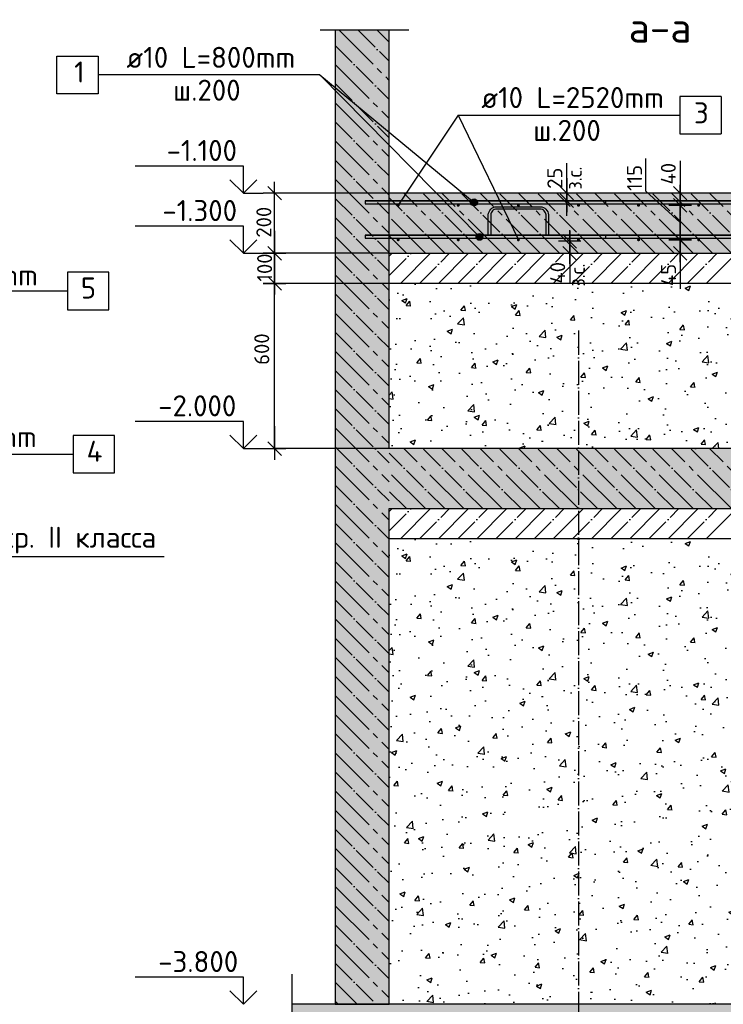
# Model space of a CAD drawing. Header units: millimetres. Extents: x 40580 to 559114, y -343730 to 81020.
# Tile 557 of 656: x 435679 to 447387, y -76436 to -60047. Entities that reach past the tile are written whole.
import ezdxf

# ---------------------------------------------------------------- set-up
doc = ezdxf.new("R2010")
doc.units = ezdxf.units.MM
doc.linetypes.add('______11', pattern=[500, 400, -50, 0, -50])
doc.linetypes.add('______5', pattern=[1100, 800, -100, 100, -100])
for name, color, linetype in [('____________', 7, 'Continuous'), ('________________', 7, 'Continuous'), ('___________________', 253, '______5'), ('_____________________', 96, 'Continuous'), ('______________________', 7, 'Continuous'), ('_______________________', 7, 'Continuous'), ('_________________________0', 7, 'Continuous'), ('Тонкие', 7, 'Continuous'), ('ФВ-2', 7, 'Continuous')]:
    doc.layers.add(name, color=color, linetype=linetype)
doc.layers.add('Standard', color=7, linetype='Continuous', lineweight=25)
doc.styles.add('ISOCPEUR', font='isocpeur.ttf')
doc.linetypes.add('ГОСТ 2.303 8', pattern='A,40,[2,GOST 2.303-68.shx,S=1,R=0,X=0,Y=0],-8', length=48)

# ---------------------------------------------------------------- blocks, each defined once
blk = doc.blocks.new('ALL_ML_STRICH')
at = {"color": 0, "linetype": 'ByBlock', "lineweight": -2}
for p, q in [((0, -0.5), (0, 0.5)), ((-1, 0), (0.5, 0)), ((-0.3, -0.3), (0.3, 0.3))]:
    blk.add_line(p, q, dxfattribs=at)

msp = doc.modelspace()

# ---------------------------------------------------------------- hatches: boundary and pattern name
at = {"layer": '___________________', "linetype": 'Continuous'}
for points in [[(441826.3, -67535.5), (441828.6, -67537.8), (441826.3, -67540.1)], [(441826.3, -69035.5), (441828.6, -69037.8), (441826.3, -69040.1)], [(441826.3, -70535.5), (441828.6, -70537.8), (441826.3, -70540.1)]]:
    msp.add_hatch(color=7, dxfattribs=at).paths.add_polyline_path(points, flags=16)
at = {"layer": 'Standard', "linetype": 'Continuous'}
for points in [[(440926.3, -76436), (441826.3, -76436), (441826.3, -60223.4), (440926.3, -60223.4)], [(441826.3, -62936), (441826.3, -63936), (450576.3, -63936), (450576.3, -62936)], [(441826.3, -67186.2), (441826.3, -68186.2), (450576.3, -68186.2), (450576.3, -67186.2)], [(440214.4, -76436), (440214.4, -77761.8), (452164.4, -77761.8), (452164.4, -76436)]]:
    msp.add_hatch(color=9, dxfattribs=at).paths.add_polyline_path(points)
at = {"layer": 'ФВ-2', "ltscale": 10}
h = msp.add_hatch(dxfattribs=at)
h.set_pattern_fill('AR-CONC', color=256, scale=5)
h.set_pattern_definition([(50, (118663.85, 182482.6), (910.9233, -79.6954), [95.25, -1047.75]), (355, (118663.9, 182482.6), (-176.2171, 955.2842), [76.2, -838.203]), (100.45144, (118739.8, 182475.95), (734.7062, 875.5888), [80.95, -890.4512]), (46.1842, (118663.9, 182736.6), (1355.3952, -210.2116), [142.875, -1571.625]), (96.63556, (118776.8, 182719.1), (1187.0207, 1237.1306), [121.425, -1335.678]), (351.18415, (118663.9, 182736.6), (1187.0207, 1237.1306), [114.3, -1257.2987]), (21, (118790.85, 182673.1), (758.072, -511.326), [95.25, -1047.75]), (326, (118790.9, 182673.1), (309.0101, 920.9398), [76.2, -838.2]), (71.45144, (118854, 182630.5), (1067.0821, 409.6138), [80.95, -890.4497]), (37.5, (118663.85, 182482.6), (15.44302, 422.7752), [0, -828.04, 0, -850.9, 0, -841.375]), (7.5, (118663.85, 182482.6), (334.0983, 500.90287), [0, -485.14, 0, -808.99, 0, -320.675]), (327.5, (118380.64, 182482.6), (677.95298, -28.64372), [0, -317.5, 0, -990.6, 0, -1314.45]), (317.5, (118253.64, 182482.6), (740.6459, 127.13246), [0, -412.75, 0, -657.86, 0, -933.45])])
h.paths.add_polyline_path([(441826.3, -64436), (441826.3, -67186.2), (450576.3, -67186.2), (450576.3, -64436)])
h = msp.add_hatch(dxfattribs=at)
h.set_pattern_fill('AR-CONC', color=256, scale=5)
h.set_pattern_definition([(50, (118663.85, 178232.36), (910.9233, -79.6954), [95.25, -1047.75]), (355, (118663.9, 178232.4), (-176.2171, 955.2842), [76.2, -838.203]), (100.45144, (118739.8, 178225.7), (734.7062, 875.5888), [80.95, -890.4512]), (46.1842, (118663.9, 178486.4), (1355.3952, -210.2116), [142.875, -1571.625]), (96.63556, (118776.8, 178468.8), (1187.0207, 1237.1306), [121.425, -1335.678]), (351.18415, (118663.9, 178486.4), (1187.0207, 1237.1306), [114.3, -1257.2987]), (21, (118790.85, 178422.86), (758.072, -511.326), [95.25, -1047.75]), (326, (118790.9, 178422.9), (309.0101, 920.9398), [76.2, -838.2]), (71.45144, (118854, 178380.25), (1067.0821, 409.6138), [80.95, -890.4497]), (37.5, (118663.85, 178232.36), (15.44302, 422.7752), [0, -828.04, 0, -850.9, 0, -841.375]), (7.5, (118663.85, 178232.36), (334.0983, 500.90287), [0, -485.14, 0, -808.99, 0, -320.675]), (327.5, (118380.64, 178232.36), (677.95298, -28.64372), [0, -317.5, 0, -990.6, 0, -1314.45]), (317.5, (118253.64, 178232.36), (740.6459, 127.13246), [0, -412.75, 0, -657.86, 0, -933.45])])
h.paths.add_polyline_path([(441826.3, -68686.2), (441826.3, -76436), (450576.3, -76436), (450576.3, -68686.2)])

# ---------------------------------------------------------------- linework, layer by layer
at = {"color": 0, "linetype": 'ByBlock', "lineweight": -2}
for p, q in [((446668.4, -62398.9), (446668.4, -63323.5)), ((446780.9, -63048.5), (446555.9, -62823.5)), ((446668.4, -63361), (446668.4, -62798.5)), ((446555.9, -63023.5), (446780.9, -63248.5)), ((446480.9, -63136), (446855.9, -63136)), ((446668.4, -63611), (446668.4, -64526.4)), ((446555.9, -63823.5), (446780.9, -64048.5))]:
    msp.add_line(p, q, dxfattribs=at)
at = {"layer": '____________', "color": 7, "linetype": 'Continuous'}
msp.add_line((440926.3, -76436), (441826.3, -76436), dxfattribs=at)
at = {"layer": '________________'}
msp.add_line((441826.3, -76436), (440926.3, -76436), dxfattribs=at)
at = {"layer": '___________________', "color": 253, "linetype": '______11'}
msp.add_line((444976.3, -65223.4), (444976.3, -79273), dxfattribs=at)
at = {"layer": '_____________________', "color": 7, "linetype": 'Continuous'}
for p, q in [((436296.1, -61279.1), (436296.1, -60654.1)), ((436296.1, -60654.1), (436983.6, -60654.1)), ((436983.6, -60654.1), (436983.6, -61279.1)), ((440671.1, -60966.6), (436983.6, -60966.6)), ((440671.1, -60966.6), (443332.4, -63663.2)), ((440671.1, -60966.6), (443243, -63088.2)), ((436983.6, -61279.1), (436296.1, -61279.1)), ((447351.3, -61323.5), (446663.8, -61323.5)), ((446663.8, -61323.5), (446663.8, -61948.5)), ((447351.3, -61323.5), (447351.3, -61948.5)), ((442976.3, -61636), (441976.3, -63136)), ((442976.3, -61636), (446663.8, -61636)), ((442976.3, -61636), (443981.1, -63710)), ((446663.8, -61948.5), (447351.3, -61948.5)), ((443182.8, -63088.2), (443182.8, -63088.2)), ((443239.1, -63032), (443239.1, -63032)), ((443295.3, -63088.2), (443295.3, -63088.2)), ((443239.1, -63144.5), (443239.1, -63144.5)), ((443272.3, -63663.2), (443272.3, -63663.2)), ((443328.5, -63607), (443328.5, -63607)), ((443328.5, -63719.5), (443328.5, -63719.5)), ((443384.8, -63663.2), (443384.8, -63663.2)), ((437256.4, -66967.5), (436568.9, -66967.5)), ((436568.9, -66967.5), (436568.9, -67592.5)), ((437256.4, -67592.5), (437256.4, -66967.5)), ((432881.4, -67280), (436568.9, -67280)), ((436568.9, -67592.5), (437256.4, -67592.5))]:
    msp.add_line(p, q, dxfattribs=at)
at = {"layer": '_____________________', "color": 4, "linetype": 'Continuous'}
for p, q in [((445426.3, -63061), (445426.3, -63111)), ((445426.3, -63636), (445426.3, -63686))]:
    msp.add_line(p, q, dxfattribs=at)
at = {"layer": '_____________________', "color": 4, "linetype": 'Continuous', "extrusion": (0, 0, -1)}
for points in [[(-441426.3, -63061), (-441426.3, -63111), (-450976.3, -63111), (-450976.3, -63061), (-441426.3, -63061), (-450226.3, -63061), (-441426.3, -63061), (-450226.3, -63061)], [(-441426.3, -63636), (-441426.3, -63686), (-450976.3, -63686), (-450976.3, -63636), (-441426.3, -63636), (-450226.3, -63636), (-441426.3, -63636), (-450226.3, -63636)]]:
    msp.add_lwpolyline(points, dxfattribs=at)
at = {"layer": '_____________________', "color": 7, "linetype": 'Continuous'}
for centre in [(443239.1, -63088.2), (443328.5, -63663.2)]:
    msp.add_circle(centre, 56.3, dxfattribs=at)
for points in [[(443190.7, -63086.1), (443182.8, -63088.2), (443190.7, -63060.1)], [(443287.4, -63088.2), (443182.8, -63088.2), (443287.4, -63060.1)], [(443190.7, -63116.4), (443182.8, -63088.2), (443190.7, -63088.2)], [(443210.9, -63054.7), (443190.7, -63060.1), (443210.9, -63039.9)], [(443267.2, -63060.1), (443190.7, -63060.1), (443267.2, -63039.9)], [(443190.7, -63086.1), (443190.7, -63060.1), (443287.4, -63060.1)], [(443190.7, -63116.4), (443190.7, -63088.2), (443295.3, -63088.2)], [(443287.4, -63116.4), (443190.7, -63116.4), (443287.4, -63090.3)], [(443239.1, -63039.9), (443210.9, -63039.9), (443239.1, -63032)], [(443210.9, -63054.7), (443210.9, -63039.9), (443267.2, -63039.9)], [(443239.1, -63039.9), (443239.1, -63032), (443267.2, -63039.9)], [(443267.2, -63060.1), (443267.2, -63039.9), (443287.4, -63060.1)], [(443287.4, -63088.2), (443287.4, -63060.1), (443295.3, -63088.2)], [(443287.4, -63116.4), (443287.4, -63090.3), (443295.3, -63088.2)], [(443210.9, -63136.6), (443190.7, -63116.4), (443210.9, -63116.4)], [(443210.9, -63136.6), (443210.9, -63116.4), (443287.4, -63116.4)], [(443267.2, -63136.6), (443210.9, -63136.6), (443267.2, -63121.7)], [(443239.1, -63144.5), (443210.9, -63136.6), (443239.1, -63136.6)], [(443239.1, -63144.5), (443239.1, -63136.6), (443267.2, -63136.6)], [(443267.2, -63136.6), (443267.2, -63121.7), (443287.4, -63116.4)], [(443280.1, -63661.1), (443272.3, -63663.2), (443280.1, -63635.1)], [(443376.9, -63663.2), (443272.3, -63663.2), (443376.9, -63635.1)], [(443280.1, -63691.4), (443272.3, -63663.2), (443280.1, -63663.2)], [(443300.4, -63629.7), (443280.1, -63635.1), (443300.4, -63614.9)], [(443356.6, -63635.1), (443280.1, -63635.1), (443356.6, -63614.9)], [(443280.1, -63661.1), (443280.1, -63635.1), (443376.9, -63635.1)], [(443280.1, -63691.4), (443280.1, -63663.2), (443384.8, -63663.2)], [(443376.9, -63691.4), (443280.1, -63691.4), (443376.9, -63665.3)], [(443300.4, -63711.6), (443280.1, -63691.4), (443300.4, -63691.4)], [(443328.5, -63614.9), (443300.4, -63614.9), (443328.5, -63607)], [(443300.4, -63629.7), (443300.4, -63614.9), (443356.6, -63614.9)], [(443300.4, -63711.6), (443300.4, -63691.4), (443376.9, -63691.4)], [(443356.6, -63711.6), (443300.4, -63711.6), (443356.6, -63696.7)], [(443328.5, -63719.5), (443300.4, -63711.6), (443328.5, -63711.6)], [(443328.5, -63614.9), (443328.5, -63607), (443356.6, -63614.9)], [(443328.5, -63719.5), (443328.5, -63711.6), (443356.6, -63711.6)], [(443356.6, -63635.1), (443356.6, -63614.9), (443376.9, -63635.1)], [(443356.6, -63711.6), (443356.6, -63696.7), (443376.9, -63691.4)], [(443376.9, -63663.2), (443376.9, -63635.1), (443384.8, -63663.2)], [(443376.9, -63691.4), (443376.9, -63665.3), (443384.8, -63663.2)]]:
    msp.add_solid(points, dxfattribs=at)
at = {"layer": '_____________________', "color": 4, "linetype": 'Continuous'}
for points in [[(441953.2, -63126.4), (441951.3, -63136), (441953.2, -63145.5)], [(441953.2, -63126.4), (441953.2, -63145.5), (441958.6, -63118.3)], [(441958.6, -63118.3), (441953.2, -63145.5), (441958.6, -63153.6)], [(441958.6, -63118.3), (441958.6, -63153.6), (441966.7, -63112.9)], [(441966.7, -63112.9), (441958.6, -63153.6), (441966.7, -63159.1)], [(441966.7, -63112.9), (441966.7, -63159.1), (441976.3, -63111)], [(441976.3, -63111), (441966.7, -63159.1), (441976.3, -63161)], [(441976.3, -63111), (441976.3, -63161), (441985.9, -63112.9)], [(441985.9, -63112.9), (441976.3, -63161), (441985.9, -63159.1)], [(441985.9, -63112.9), (441985.9, -63159.1), (441994, -63118.3)], [(441994, -63118.3), (441985.9, -63159.1), (441994, -63153.6)], [(441994, -63118.3), (441994, -63153.6), (441999.4, -63126.4)], [(441999.4, -63126.4), (441994, -63153.6), (441999.4, -63145.5)], [(441999.4, -63126.4), (441999.4, -63145.5), (442001.3, -63136)], [(442953.2, -63126.4), (442951.3, -63136), (442953.2, -63145.5)], [(442953.2, -63126.4), (442953.2, -63145.5), (442958.6, -63118.3)], [(442958.6, -63118.3), (442953.2, -63145.5), (442958.6, -63153.6)], [(442958.6, -63118.3), (442958.6, -63153.6), (442966.7, -63112.9)], [(442966.7, -63112.9), (442958.6, -63153.6), (442966.7, -63159.1)], [(442966.7, -63112.9), (442966.7, -63159.1), (442976.3, -63111)], [(442976.3, -63111), (442966.7, -63159.1), (442976.3, -63161)], [(442976.3, -63111), (442976.3, -63161), (442985.9, -63112.9)], [(442985.9, -63112.9), (442976.3, -63161), (442985.9, -63159.1)], [(442985.9, -63112.9), (442985.9, -63159.1), (442994, -63118.3)], [(442994, -63118.3), (442985.9, -63159.1), (442994, -63153.6)], [(442994, -63118.3), (442994, -63153.6), (442999.4, -63126.4)], [(442999.4, -63126.4), (442994, -63153.6), (442999.4, -63145.5)], [(442999.4, -63126.4), (442999.4, -63145.5), (443001.3, -63136)], [(443953.2, -63126.4), (443951.3, -63136), (443953.2, -63145.5)], [(443953.2, -63126.4), (443953.2, -63145.5), (443958.6, -63118.3)], [(443958.6, -63118.3), (443953.2, -63145.5), (443958.6, -63153.6)], [(443958.6, -63118.3), (443958.6, -63153.6), (443966.7, -63112.9)], [(443966.7, -63112.9), (443958.6, -63153.6), (443966.7, -63159.1)], [(443966.7, -63112.9), (443966.7, -63159.1), (443976.3, -63111)], [(443976.3, -63111), (443966.7, -63159.1), (443976.3, -63161)], [(443976.3, -63111), (443976.3, -63161), (443985.9, -63112.9)], [(443985.9, -63112.9), (443976.3, -63161), (443985.9, -63159.1)], [(443985.9, -63112.9), (443985.9, -63159.1), (443994, -63118.3)], [(443994, -63118.3), (443985.9, -63159.1), (443994, -63153.6)], [(443994, -63118.3), (443994, -63153.6), (443999.4, -63126.4)], [(443999.4, -63126.4), (443994, -63153.6), (443999.4, -63145.5)], [(443999.4, -63126.4), (443999.4, -63145.5), (444001.3, -63136)], [(444953.2, -63126.4), (444951.3, -63136), (444953.2, -63145.5)], [(444953.2, -63126.4), (444953.2, -63145.5), (444958.6, -63118.3)], [(444958.6, -63118.3), (444953.2, -63145.5), (444958.6, -63153.6)], [(444958.6, -63118.3), (444958.6, -63153.6), (444966.7, -63112.9)], [(444966.7, -63112.9), (444958.6, -63153.6), (444966.7, -63159.1)], [(444966.7, -63112.9), (444966.7, -63159.1), (444976.3, -63111)], [(444976.3, -63111), (444966.7, -63159.1), (444976.3, -63161)], [(444976.3, -63111), (444976.3, -63161), (444985.8, -63112.9)], [(444985.8, -63112.9), (444976.3, -63161), (444985.8, -63159.1)], [(444985.8, -63112.9), (444985.8, -63159.1), (444994, -63118.3)], [(444994, -63118.3), (444985.8, -63159.1), (444994, -63153.6)], [(444994, -63118.3), (444994, -63153.6), (444999.4, -63126.4)], [(444999.4, -63126.4), (444994, -63153.6), (444999.4, -63145.5)], [(444999.4, -63126.4), (444999.4, -63145.5), (445001.3, -63136)], [(445953.2, -63126.4), (445951.3, -63136), (445953.2, -63145.5)], [(445953.2, -63126.4), (445953.2, -63145.5), (445958.6, -63118.3)], [(445958.6, -63118.3), (445953.2, -63145.5), (445958.6, -63153.6)], [(445958.6, -63118.3), (445958.6, -63153.6), (445966.7, -63112.9)], [(445966.7, -63112.9), (445958.6, -63153.6), (445966.7, -63159.1)], [(445966.7, -63112.9), (445966.7, -63159.1), (445976.3, -63111)], [(445976.3, -63111), (445966.7, -63159.1), (445976.3, -63161)], [(445976.3, -63111), (445976.3, -63161), (445985.8, -63112.9)], [(445985.8, -63112.9), (445976.3, -63161), (445985.8, -63159.1)], [(445985.8, -63112.9), (445985.8, -63159.1), (445994, -63118.3)], [(445994, -63118.3), (445985.8, -63159.1), (445994, -63153.6)], [(445994, -63118.3), (445994, -63153.6), (445999.4, -63126.4)], [(445999.4, -63126.4), (445994, -63153.6), (445999.4, -63145.5)], [(445999.4, -63126.4), (445999.4, -63145.5), (446001.3, -63136)], [(446953.2, -63126.4), (446951.3, -63136), (446953.2, -63145.5)], [(446953.2, -63126.4), (446953.2, -63145.5), (446958.6, -63118.3)], [(446958.6, -63118.3), (446953.2, -63145.5), (446958.6, -63153.6)], [(446958.6, -63118.3), (446958.6, -63153.6), (446966.7, -63112.9)], [(446966.7, -63112.9), (446958.6, -63153.6), (446966.7, -63159.1)], [(446966.7, -63112.9), (446966.7, -63159.1), (446976.3, -63111)], [(446976.3, -63111), (446966.7, -63159.1), (446976.3, -63161)], [(446976.3, -63111), (446976.3, -63161), (446985.8, -63112.9)], [(446985.8, -63112.9), (446976.3, -63161), (446985.8, -63159.1)], [(446985.8, -63112.9), (446985.8, -63159.1), (446994, -63118.3)], [(446994, -63118.3), (446985.8, -63159.1), (446994, -63153.6)], [(446994, -63118.3), (446994, -63153.6), (446999.4, -63126.4)], [(446999.4, -63126.4), (446994, -63153.6), (446999.4, -63145.5)], [(446999.4, -63126.4), (446999.4, -63145.5), (447001.3, -63136)], [(441953.2, -63701.4), (441951.3, -63711), (441953.2, -63720.5)], [(441953.2, -63701.4), (441953.2, -63720.5), (441958.6, -63693.3)], [(441958.6, -63693.3), (441953.2, -63720.5), (441958.6, -63728.6)], [(441958.6, -63693.3), (441958.6, -63728.6), (441966.7, -63687.9)], [(441966.7, -63687.9), (441958.6, -63728.6), (441966.7, -63734.1)], [(441966.7, -63687.9), (441966.7, -63734.1), (441976.3, -63686)], [(441976.3, -63686), (441966.7, -63734.1), (441976.3, -63736)], [(441976.3, -63686), (441976.3, -63736), (441985.9, -63687.9)], [(441985.9, -63687.9), (441976.3, -63736), (441985.9, -63734.1)], [(441985.9, -63687.9), (441985.9, -63734.1), (441994, -63693.3)], [(441994, -63693.3), (441985.9, -63734.1), (441994, -63728.6)], [(441994, -63693.3), (441994, -63728.6), (441999.4, -63701.4)], [(441999.4, -63701.4), (441994, -63728.6), (441999.4, -63720.5)], [(441999.4, -63701.4), (441999.4, -63720.5), (442001.3, -63711)], [(442953.2, -63701.4), (442951.3, -63711), (442953.2, -63720.5)], [(442953.2, -63701.4), (442953.2, -63720.5), (442958.6, -63693.3)], [(442958.6, -63693.3), (442953.2, -63720.5), (442958.6, -63728.6)], [(442958.6, -63693.3), (442958.6, -63728.6), (442966.7, -63687.9)], [(442966.7, -63687.9), (442958.6, -63728.6), (442966.7, -63734.1)], [(442966.7, -63687.9), (442966.7, -63734.1), (442976.3, -63686)], [(442976.3, -63686), (442966.7, -63734.1), (442976.3, -63736)], [(442976.3, -63686), (442976.3, -63736), (442985.9, -63687.9)], [(442985.9, -63687.9), (442976.3, -63736), (442985.9, -63734.1)], [(442985.9, -63687.9), (442985.9, -63734.1), (442994, -63693.3)], [(442994, -63693.3), (442985.9, -63734.1), (442994, -63728.6)], [(442994, -63693.3), (442994, -63728.6), (442999.4, -63701.4)], [(442999.4, -63701.4), (442994, -63728.6), (442999.4, -63720.5)], [(442999.4, -63701.4), (442999.4, -63720.5), (443001.3, -63711)], [(443953.2, -63701.4), (443951.3, -63711), (443953.2, -63720.5)], [(443953.2, -63701.4), (443953.2, -63720.5), (443958.6, -63693.3)], [(443958.6, -63693.3), (443953.2, -63720.5), (443958.6, -63728.6)], [(443958.6, -63693.3), (443958.6, -63728.6), (443966.7, -63687.9)], [(443966.7, -63687.9), (443958.6, -63728.6), (443966.7, -63734.1)], [(443966.7, -63687.9), (443966.7, -63734.1), (443976.3, -63686)], [(443976.3, -63686), (443966.7, -63734.1), (443976.3, -63736)], [(443976.3, -63686), (443976.3, -63736), (443985.9, -63687.9)], [(443985.9, -63687.9), (443976.3, -63736), (443985.9, -63734.1)], [(443985.9, -63687.9), (443985.9, -63734.1), (443994, -63693.3)], [(443994, -63693.3), (443985.9, -63734.1), (443994, -63728.6)], [(443994, -63693.3), (443994, -63728.6), (443999.4, -63701.4)], [(443999.4, -63701.4), (443994, -63728.6), (443999.4, -63720.5)], [(443999.4, -63701.4), (443999.4, -63720.5), (444001.3, -63711)], [(444953.2, -63701.4), (444951.3, -63711), (444953.2, -63720.5)], [(444953.2, -63701.4), (444953.2, -63720.5), (444958.6, -63693.3)], [(444958.6, -63693.3), (444953.2, -63720.5), (444958.6, -63728.6)], [(444958.6, -63693.3), (444958.6, -63728.6), (444966.7, -63687.9)], [(444966.7, -63687.9), (444958.6, -63728.6), (444966.7, -63734.1)], [(444966.7, -63687.9), (444966.7, -63734.1), (444976.3, -63686)], [(444976.3, -63686), (444966.7, -63734.1), (444976.3, -63736)], [(444976.3, -63686), (444976.3, -63736), (444985.8, -63687.9)], [(444985.8, -63687.9), (444976.3, -63736), (444985.8, -63734.1)], [(444985.8, -63687.9), (444985.8, -63734.1), (444994, -63693.3)], [(444994, -63693.3), (444985.8, -63734.1), (444994, -63728.6)], [(444994, -63693.3), (444994, -63728.6), (444999.4, -63701.4)], [(444999.4, -63701.4), (444994, -63728.6), (444999.4, -63720.5)], [(444999.4, -63701.4), (444999.4, -63720.5), (445001.3, -63711)], [(445953.2, -63701.4), (445951.3, -63711), (445953.2, -63720.5)], [(445953.2, -63701.4), (445953.2, -63720.5), (445958.6, -63693.3)], [(445958.6, -63693.3), (445953.2, -63720.5), (445958.6, -63728.6)], [(445958.6, -63693.3), (445958.6, -63728.6), (445966.7, -63687.9)], [(445966.7, -63687.9), (445958.6, -63728.6), (445966.7, -63734.1)], [(445966.7, -63687.9), (445966.7, -63734.1), (445976.3, -63686)], [(445976.3, -63686), (445966.7, -63734.1), (445976.3, -63736)], [(445976.3, -63686), (445976.3, -63736), (445985.8, -63687.9)], [(445985.8, -63687.9), (445976.3, -63736), (445985.8, -63734.1)], [(445985.8, -63687.9), (445985.8, -63734.1), (445994, -63693.3)], [(445994, -63693.3), (445985.8, -63734.1), (445994, -63728.6)], [(445994, -63693.3), (445994, -63728.6), (445999.4, -63701.4)], [(445999.4, -63701.4), (445994, -63728.6), (445999.4, -63720.5)], [(445999.4, -63701.4), (445999.4, -63720.5), (446001.3, -63711)], [(446953.2, -63701.4), (446951.3, -63711), (446953.2, -63720.5)], [(446953.2, -63701.4), (446953.2, -63720.5), (446958.6, -63693.3)], [(446958.6, -63693.3), (446953.2, -63720.5), (446958.6, -63728.6)], [(446958.6, -63693.3), (446958.6, -63728.6), (446966.7, -63687.9)], [(446966.7, -63687.9), (446958.6, -63728.6), (446966.7, -63734.1)], [(446966.7, -63687.9), (446966.7, -63734.1), (446976.3, -63686)], [(446976.3, -63686), (446966.7, -63734.1), (446976.3, -63736)], [(446976.3, -63686), (446976.3, -63736), (446985.8, -63687.9)], [(446985.8, -63687.9), (446976.3, -63736), (446985.8, -63734.1)], [(446985.8, -63687.9), (446985.8, -63734.1), (446994, -63693.3)], [(446994, -63693.3), (446985.8, -63734.1), (446994, -63728.6)], [(446994, -63693.3), (446994, -63728.6), (446999.4, -63701.4)], [(446999.4, -63701.4), (446994, -63728.6), (446999.4, -63720.5)], [(446999.4, -63701.4), (446999.4, -63720.5), (447001.3, -63711)]]:
    msp.add_solid(points, dxfattribs=at)
at = {"layer": '______________________', "color": 253, "linetype": 'Continuous'}
for p, q in [((441826.3, -62936), (439920, -62936)), ((441826.3, -63936), (439920, -63936)), ((441826.3, -63936), (439920, -63936)), ((441826.3, -64436), (439920, -64436)), ((441826.3, -64436), (439920, -64436)), ((441826.3, -67186.2), (439920, -67186.2)), ((441826.3, -67186.2), (439920, -67186.2))]:
    msp.add_line(p, q, dxfattribs=at)
at = {"layer": '______________________', "color": 7, "linetype": 'Continuous'}
for p, q in [((439920, -63936), (439920, -62936)), ((446668.4, -63711), (446668.4, -63136)), ((444830.6, -63936), (444830.6, -63731)), ((446668.4, -63986), (446668.4, -63711)), ((439920, -64436), (439920, -63936)), ((439920, -67186.2), (439920, -64436))]:
    msp.add_line(p, q, dxfattribs=at)
at = {"layer": '_______________________', "color": 7, "linetype": 'Continuous'}
for p, q in [((439401.8, -62486), (437601.8, -62486)), ((439401.8, -62936), (439401.8, -62486)), ((439401.8, -62936), (439176.8, -62711)), ((439401.8, -62936), (439626.8, -62711)), ((439401.8, -62936), (439401.8, -62936)), ((439401.8, -62936), (439401.8, -62936)), ((439401.8, -62936), (439732.5, -62936)), ((439401.8, -62936), (439401.8, -62936)), ((439401.8, -62936), (439401.8, -62936)), ((439401.8, -63486), (437601.8, -63486)), ((439401.8, -63936), (439401.8, -63486)), ((439401.8, -63936), (439176.8, -63711)), ((439401.8, -63936), (439626.8, -63711)), ((439401.8, -63936), (439401.8, -63936)), ((439401.8, -63936), (439401.8, -63936)), ((439401.8, -63936), (439732.5, -63936)), ((439401.8, -63936), (439401.8, -63936)), ((439401.8, -63936), (439401.8, -63936)), ((439401.8, -66736.2), (437601.8, -66736.2)), ((439401.8, -67186.2), (439401.8, -66736.2)), ((439401.8, -67186.2), (439176.8, -66961.2)), ((439401.8, -67186.2), (439626.8, -66961.2)), ((439401.8, -67186.2), (439401.8, -67186.2)), ((439401.8, -67186.2), (439401.8, -67186.2)), ((439401.8, -67186.2), (439732.5, -67186.2)), ((439401.8, -67186.2), (439401.8, -67186.2)), ((439401.8, -67186.2), (439401.8, -67186.2)), ((439401.8, -75986), (437601.8, -75986)), ((439401.8, -76436), (439401.8, -75986)), ((439401.8, -76436), (439176.8, -76211)), ((439401.8, -76436), (439626.8, -76211))]:
    msp.add_line(p, q, dxfattribs=at)
at = {"layer": '_________________________0', "color": 7, "linetype": 'Continuous'}
for p, q in [((437159.1, -64250.4), (436471.6, -64250.4)), ((436471.6, -64250.4), (436471.6, -64875.4)), ((437159.1, -64875.4), (437159.1, -64250.4)), ((433234.1, -64562.9), (436471.6, -64562.9)), ((436471.6, -64875.4), (437159.1, -64875.4)), ((433127.3, -68982.8), (438081.3, -68982.8))]:
    msp.add_line(p, q, dxfattribs=at)
at = {"layer": '_________________________0', "color": 40, "linetype": 'Continuous'}
msp.add_lwpolyline([(444436.3, -63636), (444436.3, -63297), (444433.8, -63278.9), (444427.7, -63260.6), (444418.3, -63243.8), (444406.9, -63230.2), (444393.3, -63218.8), (444376.5, -63209.4), (444358.2, -63203.3), (444340.1, -63200.8), (443612.4, -63200.8), (443594.4, -63203.3), (443576, -63209.4), (443559.3, -63218.8), (443545.6, -63230.2), (443534.2, -63243.8), (443524.8, -63260.6), (443518.8, -63278.9), (443516.3, -63297), (443516.3, -63636), (443476.3, -63636), (443476.3, -63294.2), (443479.7, -63269.8), (443488.1, -63244.4), (443501.1, -63221), (443517.2, -63201.8), (443536.5, -63185.7), (443559.9, -63172.6), (443585.3, -63164.2), (443609.7, -63160.8), (444342.9, -63160.8), (444367.3, -63164.2), (444392.7, -63172.6), (444416.1, -63185.7), (444435.3, -63201.8), (444451.4, -63221), (444464.5, -63244.4), (444472.9, -63269.8), (444476.3, -63294.2), (444476.3, -63636)], close=True, dxfattribs=at)
at = {"layer": 'Standard', "color": 7, "linetype": 'ГОСТ 2.303 8', "ltscale": 30}
for p, q in [((442152.8, -60223.4), (440676.3, -60223.4)), ((440214.4, -78261.8), (440214.4, -75936)), ((440214.4, -78261.8), (440214.4, -75936))]:
    msp.add_line(p, q, dxfattribs=at)
at = {"layer": 'Standard', "color": 7, "linetype": 'Continuous'}
for p, q in [((440926.3, -60223.4), (440926.3, -76436)), ((440926.3, -60223.4), (440926.3, -76436)), ((441826.3, -65436), (441826.3, -60223.4)), ((441826.3, -67186.2), (441826.3, -60223.4)), ((444783.6, -62936), (444783.6, -62436)), ((450576.3, -62936), (441826.3, -62936)), ((450576.3, -62936), (441826.3, -62936)), ((441826.3, -63936), (450576.3, -63936)), ((441826.3, -63936), (450576.3, -63936)), ((441826.3, -63936), (450576.3, -63936)), ((444830.6, -63936), (444830.6, -64436)), ((450576.3, -64436), (441826.3, -64436)), ((450576.3, -67186.2), (441826.3, -67186.2)), ((450576.3, -67186.2), (441826.3, -67186.2)), ((441826.3, -76436), (441826.3, -68186.2)), ((441826.3, -68186.2), (450576.3, -68186.2)), ((441826.3, -76436), (441826.3, -68186.2)), ((441826.3, -68186.2), (450576.3, -68186.2)), ((441826.3, -68186.2), (450576.3, -68186.2)), ((450576.3, -68686.2), (441826.3, -68686.2)), ((440926.3, -76436), (440214.4, -76436)), ((450576.3, -76436), (441826.3, -76436))]:
    msp.add_line(p, q, dxfattribs=at)
at = {"layer": 'Standard', "color": 253, "linetype": '______5'}
for p, q in [((440992.5, -60223.4), (441826.3, -61057.2)), ((441628.9, -60223.4), (441826.3, -60420.8)), ((440926.3, -60793.5), (441826.3, -61693.5)), ((440926.3, -61429.9), (441826.3, -62329.9)), ((440926.3, -62066.3), (441826.3, -62966.3)), ((440926.3, -62702.7), (441826.3, -63602.7)), ((443068.5, -63936), (442068.5, -62936)), ((443704.9, -63936), (442704.9, -62936)), ((444341.3, -63936), (443341.3, -62936)), ((444977.7, -63936), (443977.7, -62936)), ((445614.1, -63936), (444614.1, -62936)), ((446250.5, -63936), (445250.5, -62936)), ((446886.9, -63936), (445886.9, -62936)), ((447523.3, -63936), (446523.3, -62936)), ((448159.7, -63936), (447159.7, -62936)), ((442432.1, -63936), (441826.3, -63330.1)), ((440926.3, -63657.3), (441826.3, -64557.3)), ((441826.3, -63985.9), (441876.2, -63936)), ((442012.6, -64436), (442512.6, -63936)), ((442649, -64436), (443149, -63936)), ((443285.4, -64436), (443785.4, -63936)), ((443921.8, -64436), (444421.8, -63936)), ((444558.2, -64436), (445058.2, -63936)), ((445194.6, -64436), (445694.6, -63936)), ((445831, -64436), (446331, -63936)), ((446467.4, -64436), (446967.4, -63936)), ((447103.8, -64436), (447603.8, -63936)), ((440926.3, -64293.7), (441826.3, -65193.7)), ((440926.3, -64930.1), (441826.3, -65830.1)), ((440926.3, -65566.5), (441826.3, -66466.5)), ((440926.3, -66202.9), (441826.3, -67102.9)), ((440926.3, -66839.3), (441826.3, -67739.3)), ((443068.5, -68186.2), (442068.5, -67186.2)), ((443704.9, -68186.2), (442704.9, -67186.2)), ((444341.3, -68186.2), (443341.3, -67186.2)), ((444977.7, -68186.2), (443977.7, -67186.2)), ((445614.1, -68186.2), (444614.1, -67186.2)), ((446250.5, -68186.2), (445250.5, -67186.2)), ((446886.9, -68186.2), (445886.9, -67186.2)), ((447523.3, -68186.2), (446523.3, -67186.2)), ((448159.7, -68186.2), (447159.7, -67186.2)), ((440926.3, -67475.7), (441826.3, -68375.7)), ((442432.1, -68186.2), (441826.3, -67580.4)), ((440926.3, -68112.1), (441826.3, -69012.1)), ((441826.3, -68236.1), (441876.2, -68186.2)), ((442012.6, -68686.2), (442512.6, -68186.2)), ((442649, -68686.2), (443149, -68186.2)), ((443285.4, -68686.2), (443785.4, -68186.2)), ((443921.8, -68686.2), (444421.8, -68186.2)), ((444558.2, -68686.2), (445058.2, -68186.2)), ((445194.6, -68686.2), (445694.6, -68186.2)), ((445831, -68686.2), (446331, -68186.2)), ((446467.4, -68686.2), (446967.4, -68186.2)), ((447103.8, -68686.2), (447603.8, -68186.2)), ((440926.3, -68748.5), (441826.3, -69648.5)), ((440926.3, -69384.9), (441826.3, -70284.9)), ((440926.3, -70021.3), (441826.3, -70921.3)), ((440926.3, -70657.7), (441826.3, -71557.7)), ((440926.3, -71294.1), (441826.3, -72194.1)), ((440926.3, -71612.3), (441826.3, -72512.3)), ((440926.3, -72248.7), (441826.3, -73148.7)), ((440926.3, -72885.1), (441826.3, -73785.1)), ((440926.3, -73203.3), (441826.3, -74103.3)), ((440926.3, -73839.7), (441826.3, -74739.7)), ((440926.3, -74476.1), (441826.3, -75376.1)), ((440926.3, -74794.3), (441826.3, -75694.3)), ((440926.3, -75430.7), (441826.3, -76330.7)), ((440926.3, -76067.1), (441295.2, -76436)), ((440926.3, -76385.3), (440977, -76436))]:
    msp.add_line(p, q, dxfattribs=at)
at = {"layer": 'Standard', "color": 253, "linetype": '______11'}
for p, q in [((441310.7, -60223.4), (441826.3, -60739)), ((440926.3, -60475.4), (441826.3, -61375.4)), ((440926.3, -61111.7), (441826.3, -62011.7)), ((440926.3, -61748.1), (441826.3, -62648.1)), ((440926.3, -62384.5), (441826.3, -63284.5)), ((440926.3, -63020.9), (441826.3, -63920.9)), ((442750.3, -63936), (441826.3, -63011.9)), ((443386.7, -63936), (442386.7, -62936)), ((444023.1, -63936), (443023.1, -62936)), ((444659.5, -63936), (443659.5, -62936)), ((445295.9, -63936), (444295.9, -62936)), ((445932.3, -63936), (444932.3, -62936)), ((446568.7, -63936), (445568.7, -62936)), ((447205.1, -63936), (446205.1, -62936)), ((447841.5, -63936), (446841.5, -62936)), ((440926.3, -63339.1), (441826.3, -64239.1)), ((442113.9, -63936), (441826.3, -63648.3)), ((440926.3, -63975.5), (441826.3, -64875.5)), ((441826.3, -64304.1), (442194.4, -63936)), ((442330.8, -64436), (442830.8, -63936)), ((442967.2, -64436), (443467.2, -63936)), ((443603.6, -64436), (444103.6, -63936)), ((444240, -64436), (444740, -63936)), ((444876.4, -64436), (445376.4, -63936)), ((445512.8, -64436), (446012.8, -63936)), ((446149.2, -64436), (446649.2, -63936)), ((446785.6, -64436), (447285.6, -63936)), ((440926.3, -64611.9), (441826.3, -65511.9)), ((440926.3, -65248.3), (441826.3, -66148.3)), ((440926.3, -65884.7), (441826.3, -66784.7)), ((440926.3, -66521.1), (441826.3, -67421.1)), ((440926.3, -67157.5), (441826.3, -68057.5)), ((443386.7, -68186.2), (442386.7, -67186.2)), ((444023.1, -68186.2), (443023.1, -67186.2)), ((444659.5, -68186.2), (443659.5, -67186.2)), ((445295.9, -68186.2), (444295.9, -67186.2)), ((445932.3, -68186.2), (444932.3, -67186.2)), ((446568.7, -68186.2), (445568.7, -67186.2)), ((447205.1, -68186.2), (446205.1, -67186.2)), ((447841.5, -68186.2), (446841.5, -67186.2)), ((442750.3, -68186.2), (441826.3, -67262.2)), ((440926.3, -67793.9), (441826.3, -68693.9)), ((442113.9, -68186.2), (441826.3, -67898.6)), ((441826.3, -68554.3), (442194.4, -68186.2)), ((442330.8, -68686.2), (442830.8, -68186.2)), ((442967.2, -68686.2), (443467.2, -68186.2)), ((443603.6, -68686.2), (444103.6, -68186.2)), ((444240, -68686.2), (444740, -68186.2)), ((444876.4, -68686.2), (445376.4, -68186.2)), ((445512.8, -68686.2), (446012.8, -68186.2)), ((446149.2, -68686.2), (446649.2, -68186.2)), ((446785.6, -68686.2), (447285.6, -68186.2)), ((440926.3, -68430.3), (441826.3, -69330.3)), ((440926.3, -69066.7), (441826.3, -69966.7)), ((440926.3, -69703.1), (441826.3, -70603.1)), ((440926.3, -70339.5), (441826.3, -71239.5)), ((440926.3, -70975.9), (441826.3, -71875.9)), ((440926.3, -71930.5), (441826.3, -72830.5)), ((440926.3, -72566.9), (441826.3, -73466.9)), ((440926.3, -73521.5), (441826.3, -74421.5)), ((440926.3, -74157.9), (441826.3, -75057.9)), ((440926.3, -75112.5), (441826.3, -76012.5)), ((440926.3, -75748.9), (441613.4, -76436))]:
    msp.add_line(p, q, dxfattribs=at)
at = {"layer": 'Тонкие'}
msp.add_lwpolyline([(446668.4, -63423.5), (446098.8, -62902.1), (446098.8, -62357.2)], dxfattribs=at)

# ---------------------------------------------------------------- block references
at = {"layer": '______________________', "color": 7, "linetype": 'Continuous', "xscale": 375, "yscale": 375, "zscale": 375}
for p, rotation in [((439920, -62936), 90), ((444783.6, -63061), 270), ((444783.6, -62936), 90), ((446668.4, -63136), 90), ((446668.4, -63711), 270), ((439920, -63936), 270), ((444830.6, -63736), 90), ((444830.6, -63936), 270), ((446668.4, -63711), 90), ((439920, -63936), 90), ((439920, -64436), 270), ((439920, -64436), 90), ((439920, -67186.2), 270)]:
    msp.add_blockref('ALL_ML_STRICH', p, dxfattribs=dict(at, rotation=rotation))

# ---------------------------------------------------------------- texts
at = {"layer": '______________________', "color": 7, "style": 'ISOCPEUR'}
for s, height, p in [('а-а', 500, (445811.7, -60427.4)), ('ø10 L=800mm ', 350, (437454.9, -60849.3)), ('1', 350, (436584.9, -61092.2)), ('ш.200', 350, (438230.3, -61395.9)), ('ø10 L=2520mm ', 350, (443359.8, -61518.7)), ('3', 350, (446897.8, -61772.4)), ('ш.200', 350, (444223, -62065.2)), ('-1.100', 350, (438123.1, -62399.2)), ('-1.300', 350, (438053.1, -63399.2)), ('ø8 L=725mm ', 350, (433327.5, -64472)), ('5', 350, (436695.3, -64688.5)), ('-2.000', 350, (437983.1, -66649.4)), ('ø10 L=1610mm ', 350, (433052.6, -67162.7)), ('4', 350, (436792.6, -67405.5)), ('Песок ср. кр. II класса', 350, (433198.8, -68837.1)), ('-3.800', 350, (437983.1, -75899.2))]:
    msp.add_text(s, height=height, dxfattribs=at).set_placement(p)
at = {"layer": '______________________', "color": 7, "style": 'ISOCPEUR', "width": 0.91}
for p in [(445032.2, -62874.2), (445084.1, -64488.3)]:
    msp.add_text('з.с.', height=250, rotation=90, dxfattribs=at).set_placement(p)
at = {"layer": '______________________', "color": 7, "style": 'ISOCPEUR'}
for s, p in [('115', (446034.8, -62897.1)), ('40', (446597.1, -62789.9)), ('25', (444708.6, -62862.2)), ('200', (439866.3, -63674.8)), ('100', (439878.7, -64405.8)), ('40', (444755.6, -64439.7)), ('45', (446599.5, -64480)), ('600', (439831.8, -65792.2))]:
    msp.add_text(s, height=250, rotation=90, dxfattribs=at).set_placement(p)

doc.saveas('drawing.dxf')
